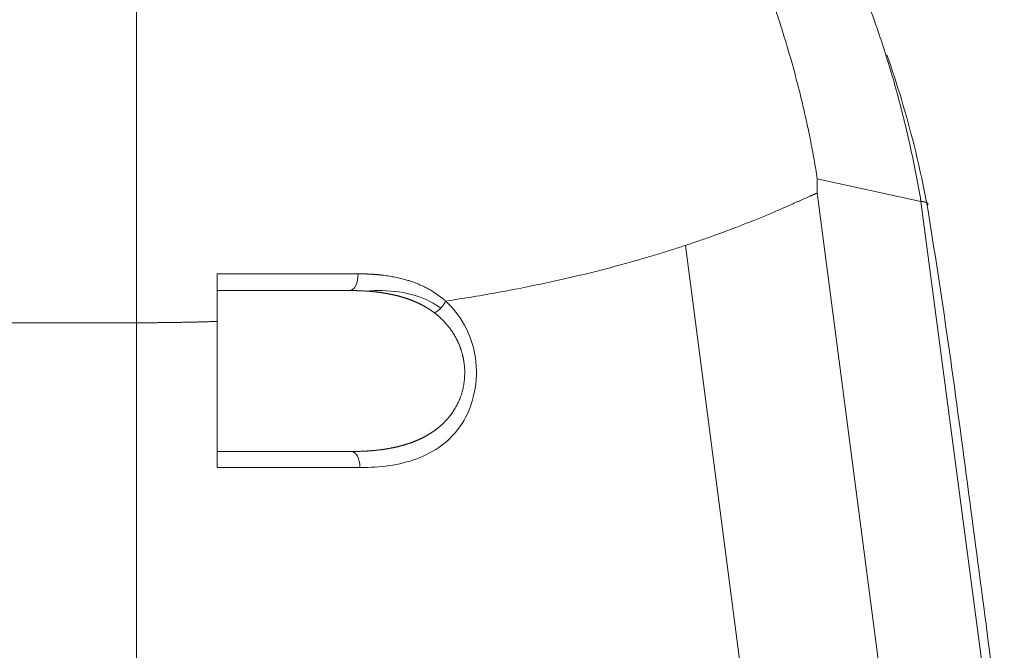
# Model space of a CAD drawing. Header units: millimetres. Extents: x 51337 to 61814, y -21781 to -12277.
# Tile 299 of 378: x 60875 to 60936, y -21042 to -21003. Entities that reach past the tile are written whole.
import ezdxf

# ---------------------------------------------------------------- set-up
doc = ezdxf.new("R2010")
doc.units = ezdxf.units.MM
doc.header["$LTSCALE"] = 0.3175
doc.layers.add('1轮廓实线层', color=7, linetype='Continuous', lineweight=18)

msp = doc.modelspace()

# ---------------------------------------------------------------- linework, layer by layer
at = {"layer": '1轮廓实线层'}
for p, q in [((60924.82597, -21012.43893), (60931.26941, -21013.84726)), ((60924.82597, -21012.43893), (60924.82597, -21013.32349)), ((60930.37398, -21055.82295), (60924.82597, -21013.32349)), ((60931.24768, -21013.71866), (60931.26941, -21013.84726)), ((60931.26941, -21013.84726), (60936.2675, -21051.62405)), ((60922.37558, -21060.57734), (60916.63197, -21016.57944)), ((60901.72338, -21020.04392), (60901.72373, -21020.04369)), ((60882.51597, -21021.38829), (60800.76194, -21021.38829)), ((60882.51597, -21021.38829), (60882.51597, -21069.38827))]:
    msp.add_line(p, q, dxfattribs=at)
for centre, major_axis, ratio, start_param, end_param in [((60895.74643, -21018.38829), (0, 1), 0.53472777, 3.14159265, 4.75277055), ((60895.8596, -21030.38829), (0, -1), 0.53244875, 1.57245244, 3.14159265)]:
    msp.add_ellipse(centre, major_axis=major_axis, ratio=ratio, start_param=start_param, end_param=end_param, dxfattribs=at)
for points, degree in [([(60931.26941, -21013.84726), (60929.19848, -21001.59312), (60924.5574, -20990.87547), (60918.17295, -20981.84669), (60910.87191, -20974.65917), (60903.48106, -20969.46531)], 5), ([(60902.30043, -20970.92571), (60908.69336, -20976.72113), (60914.69281, -20984.35005), (60919.74835, -20993.23259), (60923.30955, -21002.78884), (60924.82597, -21012.43893)], 5), ([(60924.82597, -21013.32349), (60923.44137, -21013.90819), (60920.58131, -21015.31514), (60916.10332, -21017.10175), (60909.86495, -21018.82546), (60901.72373, -21020.04369)], 5), ([(60895.74643, -21019.38829), (60893.19983, -21019.38829), (60890.47048, -21019.38829), (60887.51597, -21019.38829)], 3), ([(60887.51597, -21021.3051), (60886.55033, -21021.3377), (60885.56761, -21021.36265), (60884.56772, -21021.37963), (60883.55055, -21021.38829), (60882.51597, -21021.38829)], 5), ([(60887.51597, -21029.38829), (60890.50341, -21029.38829), (60893.27846, -21029.38829), (60895.8596, -21029.38829)], 3)]:
    msp.add_open_spline(points, degree=degree, dxfattribs=at)
for points, degree, knots in [([(60882.51597, -21021.38829), (60882.51597, -21019.03433), (60882.51597, -21014.3214), (60882.51597, -21007.29096), (60882.51597, -21000.11352), (60882.51597, -20993.39047), (60882.51597, -20989.07369), (60882.51597, -20986.84689), (60882.51597, -20986.5461)], 5, [0, 0, 0, 0, 0, 0, 0.31673928, 0.63347855, 0.95021783, 1, 1, 1, 1, 1, 1]), ([(60931.65765, -21014.10307), (60931.23511, -21011.86564), (60930.47219, -21008.72425), (60929.47295, -21005.64708), (60929.15381, -21004.73317)], 3, [0, 0, 0, 0, 0.70073415, 1, 1, 1, 1]), ([(60931.65776, -21014.10295), (60931.68037, -21014.07869), (60931.7144, -21014.02926), (60931.71765, -21013.97398), (60931.65889, -21013.9189), (60931.52183, -21013.87899), (60931.38745, -21013.85889), (60931.31041, -21013.85081), (60931.26941, -21013.84726)], 5, [0, 0, 0, 0, 0, 0, 0.30364034, 0.65182017, 0.82591008, 1, 1, 1, 1, 1, 1]), ([(60936.44822, -21048.8768), (60935.70212, -21043.04296), (60934.53743, -21034.2929), (60932.99271, -21022.62054), (60932.09161, -21016.80091), (60931.62013, -21013.89561)], 3, [0, 0, 0, 0, 0.49958987, 0.74988621, 1, 1, 1, 1]), ([(60887.51597, -21021.3051), (60887.51597, -21020.66609), (60887.51597, -21020.02699), (60887.51597, -21019.03898), (60887.51597, -21018.68975), (60887.51597, -21018.34069)], 3, [0, 0, 0, 0, 0.64647055, 0.64647055, 1, 1, 1, 1]), ([(60887.51597, -21018.34069), (60887.54066, -21018.3407), (60887.59, -21018.34074), (60887.66391, -21018.34078), (60887.73771, -21018.34083), (60887.81139, -21018.34087), (60887.88495, -21018.34091), (60887.95839, -21018.34096), (60888.03171, -21018.341), (60888.10491, -21018.34103), (60888.178, -21018.34107), (60888.25096, -21018.34111), (60888.32381, -21018.34114), (60888.39653, -21018.34118), (60888.46914, -21018.34121), (60888.54163, -21018.34125), (60888.614, -21018.34128), (60888.68625, -21018.34131), (60888.75838, -21018.34135), (60888.8304, -21018.34138), (60888.90229, -21018.34141), (60888.97407, -21018.34144), (60889.04573, -21018.34147), (60889.11727, -21018.3415), (60889.18869, -21018.34154), (60889.25999, -21018.34157), (60889.33118, -21018.3416), (60889.40225, -21018.34163), (60889.4732, -21018.34166), (60889.54403, -21018.3417), (60889.61474, -21018.34173), (60889.68534, -21018.34176), (60889.75582, -21018.34179), (60889.82618, -21018.34183), (60889.89642, -21018.34186), (60889.96655, -21018.3419), (60890.03656, -21018.34193), (60890.10645, -21018.34197), (60890.17622, -21018.34201), (60890.24588, -21018.34204), (60890.31542, -21018.34208), (60890.38484, -21018.34212), (60890.45414, -21018.34216), (60890.52333, -21018.3422), (60890.5924, -21018.34224), (60890.66135, -21018.34228), (60890.73019, -21018.34232), (60890.79891, -21018.34236), (60890.86751, -21018.34241), (60890.936, -21018.34245), (60891.00437, -21018.3425), (60891.07262, -21018.34254), (60891.14076, -21018.34259), (60891.20878, -21018.34264), (60891.27668, -21018.34269), (60891.34447, -21018.34274), (60891.41215, -21018.34279), (60891.4797, -21018.34284), (60891.54714, -21018.34289), (60891.61447, -21018.34294), (60891.68167, -21018.343), (60891.74877, -21018.34305), (60891.81574, -21018.34311), (60891.88261, -21018.34317), (60891.94935, -21018.34322), (60892.01598, -21018.34328), (60892.0825, -21018.34334), (60892.1489, -21018.3434), (60892.21518, -21018.34346), (60892.28135, -21018.34352), (60892.3474, -21018.34358), (60892.41334, -21018.34364), (60892.47917, -21018.34371), (60892.54488, -21018.34377), (60892.61047, -21018.34384), (60892.67595, -21018.3439), (60892.74132, -21018.34397), (60892.80657, -21018.34403), (60892.87171, -21018.3441), (60892.93673, -21018.34417), (60893.00164, -21018.34424), (60893.06643, -21018.34431), (60893.13111, -21018.34438), (60893.19568, -21018.34445), (60893.26013, -21018.34452), (60893.32447, -21018.34459), (60893.38869, -21018.34466), (60893.4528, -21018.34473), (60893.5168, -21018.3448), (60893.58068, -21018.34488), (60893.64445, -21018.34495), (60893.70811, -21018.34502), (60893.77166, -21018.3451), (60893.83509, -21018.34517), (60893.8984, -21018.34524), (60893.96161, -21018.34532), (60894.0247, -21018.34539), (60894.08768, -21018.34546), (60894.15055, -21018.34554), (60894.2133, -21018.34561), (60894.27595, -21018.34569), (60894.33848, -21018.34576), (60894.40089, -21018.34584), (60894.4632, -21018.34591), (60894.52539, -21018.34598), (60894.58747, -21018.34606), (60894.64944, -21018.34613), (60894.7113, -21018.3462), (60894.77305, -21018.34628), (60894.83468, -21018.34635), (60894.8962, -21018.34642), (60894.95762, -21018.34649), (60895.01892, -21018.34657), (60895.08011, -21018.34664), (60895.14118, -21018.34671), (60895.20215, -21018.34678), (60895.26301, -21018.34685), (60895.32375, -21018.34692), (60895.38439, -21018.34699), (60895.44492, -21018.34706), (60895.50533, -21018.34712), (60895.56563, -21018.34719), (60895.62583, -21018.34726), (60895.68591, -21018.34732), (60895.74589, -21018.34739), (60895.80575, -21018.34745), (60895.86551, -21018.34751), (60895.92515, -21018.34757), (60895.98469, -21018.34763), (60896.04411, -21018.34769), (60896.10343, -21018.34775), (60896.16264, -21018.34781), (60896.22174, -21018.34787), (60896.26106, -21018.34791), (60896.28072, -21018.34792)], 3, [0, 0, 0, 0, 0.00793626, 0.01586474, 0.02378553, 0.03169867, 0.03960424, 0.0475023, 0.05539291, 0.06327615, 0.07115207, 0.07902074, 0.08688222, 0.09473658, 0.10258387, 0.11042416, 0.1182575, 0.12608396, 0.13390361, 0.14171649, 0.14952267, 0.15732221, 0.16511516, 0.17290159, 0.18068155, 0.1884551, 0.19622229, 0.20398318, 0.21173784, 0.2194863, 0.22722863, 0.23496489, 0.24269512, 0.25041938, 0.25813772, 0.2658502, 0.27355686, 0.28125777, 0.28895296, 0.2966425, 0.30432643, 0.3120048, 0.31967766, 0.32734507, 0.33500706, 0.34266369, 0.350315, 0.35796105, 0.36560188, 0.37323753, 0.38086806, 0.3884935, 0.39611391, 0.40372932, 0.41133978, 0.41894534, 0.42654604, 0.43414193, 0.44173303, 0.44931941, 0.45690109, 0.46447812, 0.47205055, 0.4796184, 0.48718173, 0.49474056, 0.50229495, 0.50984493, 0.51739053, 0.5249318, 0.53246877, 0.54000148, 0.54752997, 0.55505428, 0.56257443, 0.57009046, 0.57760242, 0.58511033, 0.59261423, 0.60011416, 0.60761014, 0.6151022, 0.6225904, 0.63007474, 0.63755528, 0.64503203, 0.65250503, 0.65997432, 0.66743991, 0.67490185, 0.68236016, 0.68981487, 0.69726601, 0.7047136, 0.71215769, 0.71959828, 0.72703543, 0.73446914, 0.74189944, 0.74932637, 0.75674995, 0.7641702, 0.77158716, 0.77900084, 0.78641127, 0.79381847, 0.80122248, 0.80862331, 0.81602098, 0.82341552, 0.83080696, 0.83819531, 0.84558059, 0.85296284, 0.86034206, 0.86771829, 0.87509154, 0.88246183, 0.88982919, 0.89719363, 0.90455517, 0.91191384, 0.91926964, 0.92662261, 0.93397275, 0.94132009, 0.94866465, 0.95600644, 0.96334548, 0.97068178, 0.97801537, 0.98534626, 0.99267446, 1, 1, 1, 1]), ([(60896.28072, -21018.34792), (60896.29921, -21018.34796), (60896.33613, -21018.34803), (60896.3913, -21018.34838), (60896.4462, -21018.34891), (60896.50081, -21018.34964), (60896.55515, -21018.35055), (60896.6092, -21018.35166), (60896.66297, -21018.35296), (60896.71647, -21018.35445), (60896.76968, -21018.35613), (60896.82262, -21018.35801), (60896.87528, -21018.36007), (60896.92766, -21018.36232), (60896.97976, -21018.36476), (60897.03159, -21018.36739), (60897.08314, -21018.37021), (60897.13442, -21018.37322), (60897.18542, -21018.37642), (60897.23615, -21018.37981), (60897.28661, -21018.38338), (60897.3368, -21018.38714), (60897.38671, -21018.39109), (60897.43635, -21018.39523), (60897.48572, -21018.39956), (60897.53482, -21018.40407), (60897.58365, -21018.40877), (60897.63222, -21018.41365), (60897.68051, -21018.41872), (60897.72854, -21018.42398), (60897.88546, -21018.44187), (60898.14703, -21018.47698), (60898.50707, -21018.53904), (60898.85478, -21018.613), (60899.16149, -21018.69127), (60899.42983, -21018.77051), (60899.66236, -21018.84769), (60899.88865, -21018.9314), (60900.10877, -21019.02161), (60900.32279, -21019.11828), (60900.48483, -21019.19857), (60900.59778, -21019.258), (60900.66386, -21019.2938), (60900.72917, -21019.33021), (60900.7937, -21019.36724), (60900.85745, -21019.40489), (60900.92044, -21019.44315), (60900.98267, -21019.48202), (60901.04413, -21019.52151), (60901.10483, -21019.56162), (60901.16477, -21019.60234), (60901.22396, -21019.64368), (60901.2824, -21019.68564), (60901.34009, -21019.72821), (60901.39704, -21019.7714), (60901.45324, -21019.81521), (60901.5087, -21019.85964), (60901.56343, -21019.90468), (60901.61742, -21019.95037), (60901.67071, -21019.99661), (60901.70573, -21020.02807), (60901.72321, -21020.04377)], 3, [0, 0, 0, 0, 0.00908066, 0.01812701, 0.02713907, 0.03611691, 0.04506058, 0.05397011, 0.06284556, 0.07168698, 0.08049443, 0.08926794, 0.09800757, 0.10671338, 0.11538541, 0.12402371, 0.13262835, 0.14119936, 0.14973681, 0.15824076, 0.16671125, 0.17514834, 0.1835521, 0.19192257, 0.20025982, 0.2085639, 0.21683487, 0.22507281, 0.23327776, 0.24144979, 0.24958896, 0.31350896, 0.37610145, 0.43740694, 0.49746847, 0.54083204, 0.5835969, 0.6257858, 0.66742259, 0.70853236, 0.74914149, 0.76235154, 0.77548421, 0.78854058, 0.80152172, 0.81442875, 0.82726283, 0.84002512, 0.85271684, 0.86533923, 0.87789357, 0.89038117, 0.90280336, 0.91516154, 0.92745712, 0.93969155, 0.95186633, 0.96398297, 0.97604305, 0.98804818, 1, 1, 1, 1]), ([(60901.41295, -21020.48464), (60901.21207, -21020.33446), (60901.00125, -21020.20238), (60900.16839, -21019.75946), (60899.51445, -21019.57105), (60898.14941, -21019.3747), (60897.45552, -21019.36437), (60896.74489, -21019.4198)], 3, [0, 0, 0, 0, 0.15349401, 0.15349401, 0.5815987, 0.5815987, 1, 1, 1, 1]), ([(60901.02843, -21020.77506), (60901.01936, -21020.76818), (60901.00119, -21020.75439), (60900.97375, -21020.73392), (60900.94612, -21020.71359), (60900.9183, -21020.6934), (60900.89028, -21020.67335), (60900.86206, -21020.65344), (60900.83366, -21020.63368), (60900.80505, -21020.61406), (60900.77625, -21020.59458), (60900.74726, -21020.57525), (60900.71807, -21020.55606), (60900.68869, -21020.53702), (60900.65911, -21020.51813), (60900.62933, -21020.49938), (60900.59936, -21020.48078), (60900.5692, -21020.46233), (60900.53884, -21020.44403), (60900.50829, -21020.42587), (60900.47754, -21020.40786), (60900.44659, -21020.39), (60900.41545, -21020.37229), (60900.38412, -21020.35473), (60900.35259, -21020.33732), (60900.32086, -21020.32007), (60900.28894, -21020.30296), (60900.25683, -21020.286), (60900.22452, -21020.2692), (60900.19201, -21020.25255), (60900.15931, -21020.23605), (60900.12642, -21020.2197), (60900.09333, -21020.20351), (60900.06004, -21020.18747), (60900.02656, -21020.17158), (60899.99288, -21020.15585), (60899.95901, -21020.14028), (60899.92495, -21020.12486), (60899.89069, -21020.10959), (60899.85623, -21020.09448), (60899.82158, -21020.07952), (60899.78673, -21020.06472), (60899.75169, -21020.05008), (60899.71646, -21020.03559), (60899.68102, -21020.02126), (60899.6454, -21020.00709), (60899.60958, -21019.99308), (60899.57356, -21019.97922), (60899.53735, -21019.96552), (60899.50094, -21019.95198), (60899.46434, -21019.93859), (60899.42754, -21019.92537), (60899.39055, -21019.9123), (60899.35337, -21019.8994), (60899.31598, -21019.88665), (60899.27841, -21019.87406), (60899.24063, -21019.86163), (60899.20267, -21019.84936), (60899.1645, -21019.83725), (60899.12615, -21019.8253), (60899.0876, -21019.81351), (60899.04885, -21019.80188), (60899.00991, -21019.79041), (60898.97077, -21019.7791), (60898.93143, -21019.76795), (60898.89191, -21019.75697), (60898.85218, -21019.74614), (60898.81227, -21019.73548), (60898.77215, -21019.72497), (60898.73185, -21019.71463), (60898.69134, -21019.70445), (60898.65064, -21019.69443), (60898.60975, -21019.68457), (60898.56866, -21019.67487), (60898.52738, -21019.66534), (60898.4859, -21019.65597), (60898.44423, -21019.64675), (60898.40236, -21019.6377), (60898.36029, -21019.62882), (60898.31804, -21019.62009), (60898.27558, -21019.61153), (60898.23293, -21019.60313), (60898.19009, -21019.59489), (60898.14705, -21019.58681), (60898.10382, -21019.57889), (60898.06039, -21019.57114), (60898.01676, -21019.56355), (60897.97294, -21019.55612), (60897.92893, -21019.54885), (60897.88472, -21019.54175), (60897.84032, -21019.5348), (60897.79572, -21019.52802), (60897.75092, -21019.5214), (60897.70593, -21019.51495), (60897.66075, -21019.50865), (60897.61537, -21019.50252), (60897.56979, -21019.49655), (60897.52402, -21019.49074), (60897.47806, -21019.48509), (60897.4319, -21019.4796), (60897.38554, -21019.47428), (60897.33899, -21019.46911), (60897.29225, -21019.46411), (60897.24531, -21019.45927), (60897.19817, -21019.45459), (60897.15084, -21019.45007), (60897.10331, -21019.44571), (60897.05559, -21019.44151), (60897.00768, -21019.43747), (60896.95957, -21019.4336), (60896.91126, -21019.42988), (60896.86276, -21019.42632), (60896.81406, -21019.42293), (60896.76517, -21019.41969), (60896.71609, -21019.41661), (60896.6668, -21019.4137), (60896.61733, -21019.41094), (60896.56766, -21019.40834), (60896.51779, -21019.4059), (60896.46773, -21019.40362), (60896.41747, -21019.4015), (60896.36702, -21019.39954), (60896.31637, -21019.39773), (60896.26553, -21019.39609), (60896.2145, -21019.3946), (60896.16326, -21019.39327), (60896.11184, -21019.39209), (60896.06021, -21019.39108), (60896.0084, -21019.39022), (60895.95638, -21019.38951), (60895.90418, -21019.38897), (60895.85177, -21019.38858), (60895.79918, -21019.38834), (60895.76403, -21019.38831), (60895.74643, -21019.38829)], 3, [0, 0, 0, 0, 0.006179, 0.01237635, 0.01859216, 0.0248265, 0.03107946, 0.03735115, 0.04364162, 0.04995099, 0.05627932, 0.06262671, 0.06899323, 0.07537897, 0.08178402, 0.08820844, 0.09465233, 0.10111576, 0.10759881, 0.11410155, 0.12062408, 0.12716646, 0.13372876, 0.14031107, 0.14691346, 0.153536, 0.16017877, 0.16684184, 0.17352528, 0.18022916, 0.18695355, 0.19369853, 0.20046415, 0.2072505, 0.21405764, 0.22088564, 0.22773455, 0.23460446, 0.24149542, 0.24840751, 0.25534078, 0.26229529, 0.26927112, 0.27626833, 0.28328697, 0.29032711, 0.29738881, 0.30447213, 0.31157712, 0.31870386, 0.3258524, 0.33302279, 0.3402151, 0.34742938, 0.35466569, 0.36192408, 0.36920461, 0.37650733, 0.38383231, 0.39117959, 0.39854923, 0.40594127, 0.41335579, 0.42079281, 0.42825241, 0.43573462, 0.44323951, 0.45076711, 0.45831748, 0.46589068, 0.47348674, 0.48110571, 0.48874766, 0.49641261, 0.50410063, 0.51181175, 0.51954603, 0.52730351, 0.53508423, 0.54288824, 0.55071559, 0.55856631, 0.56644046, 0.57433808, 0.58225921, 0.59020389, 0.59817216, 0.60616407, 0.61417967, 0.62221898, 0.63028206, 0.63836893, 0.64647965, 0.65461425, 0.66277278, 0.67095526, 0.67916175, 0.68739227, 0.69564688, 0.70392559, 0.71222846, 0.72055552, 0.7289068, 0.73728235, 0.74568219, 0.75410637, 0.76255492, 0.77102788, 0.77952528, 0.78804715, 0.79659353, 0.80516446, 0.81375996, 0.82238008, 0.83102484, 0.83969428, 0.84838843, 0.85710732, 0.86585099, 0.87461946, 0.88341277, 0.89223095, 0.90107404, 0.90994205, 0.91883502, 0.92775299, 0.93669598, 0.94566402, 0.95465715, 0.96367538, 0.97271875, 0.9817873, 0.99088104, 1, 1, 1, 1]), ([(60901.72373, -21020.04369), (60902.62801, -21020.84842), (60903.3532, -21022.08501), (60903.79311, -21025.00057), (60903.44526, -21026.57115), (60902.03682, -21028.74396), (60901.02083, -21029.43565), (60898.82863, -21030.24548), (60897.6509, -21030.38538), (60896.39204, -21030.38664)], 3, [0, 0, 0, 0, 0.25, 0.25, 0.5, 0.5, 0.75, 0.75, 1, 1, 1, 1]), ([(60901.72338, -21020.04392), (60901.70691, -21020.079), (60901.68832, -21020.11471), (60901.64695, -21020.18653), (60901.62419, -21020.22264), (60901.57483, -21020.2943), (60901.54824, -21020.32985), (60901.4918, -21020.39936), (60901.46196, -21020.43333), (60901.3998, -21020.49873), (60901.36749, -21020.53016), (60901.30131, -21020.58966), (60901.26744, -21020.61773), (60901.19911, -21020.66989), (60901.16466, -21020.69398), (60901.09608, -21020.73783), (60901.06197, -21020.75758), (60901.02843, -21020.77511)], 3, [0, 0, 0, 0, 0.125, 0.125, 0.25, 0.25, 0.375, 0.375, 0.5, 0.5, 0.625, 0.625, 0.75, 0.75, 0.875, 0.875, 1, 1, 1, 1]), ([(60895.8596, -21029.38829), (60895.87946, -21029.38828), (60895.91914, -21029.38824), (60895.97847, -21029.38793), (60896.03756, -21029.38745), (60896.0964, -21029.38676), (60896.15499, -21029.38587), (60896.21333, -21029.38479), (60896.27142, -21029.38351), (60896.32925, -21029.38203), (60896.38684, -21029.38035), (60896.44418, -21029.37848), (60896.50127, -21029.3764), (60896.5581, -21029.37412), (60896.61469, -21029.37165), (60896.67103, -21029.36897), (60896.72711, -21029.3661), (60896.78295, -21029.36302), (60896.83854, -21029.35975), (60896.89387, -21029.35627), (60896.94896, -21029.35259), (60897.00379, -21029.34871), (60897.05838, -21029.34463), (60897.11271, -21029.34035), (60897.1668, -21029.33586), (60897.22063, -21029.33117), (60897.27422, -21029.32628), (60897.32755, -21029.32119), (60897.38063, -21029.31589), (60897.43347, -21029.31039), (60897.48605, -21029.30469), (60897.53838, -21029.29879), (60897.59047, -21029.29268), (60897.6423, -21029.28637), (60897.69388, -21029.27986), (60897.74521, -21029.27314), (60897.79629, -21029.26622), (60897.84713, -21029.25909), (60897.89771, -21029.25176), (60897.94804, -21029.24423), (60897.99812, -21029.23649), (60898.04795, -21029.22855), (60898.09753, -21029.2204), (60898.14686, -21029.21205), (60898.19594, -21029.2035), (60898.24477, -21029.19474), (60898.29335, -21029.18578), (60898.34168, -21029.17662), (60898.38976, -21029.16725), (60898.43758, -21029.15768), (60898.48516, -21029.1479), (60898.53249, -21029.13792), (60898.57957, -21029.12773), (60898.6264, -21029.11735), (60898.67297, -21029.10675), (60898.7193, -21029.09596), (60898.76538, -21029.08496), (60898.81121, -21029.07376), (60898.85678, -21029.06235), (60898.90211, -21029.05074), (60898.94718, -21029.03893), (60898.99201, -21029.02692), (60899.03659, -21029.0147), (60899.08091, -21029.00228), (60899.12499, -21028.98966), (60899.16881, -21028.97683), (60899.21239, -21028.96381), (60899.25571, -21028.95058), (60899.29878, -21028.93715), (60899.34161, -21028.92352), (60899.38418, -21028.90969), (60899.4265, -21028.89566), (60899.46858, -21028.88142), (60899.5104, -21028.86699), (60899.55197, -21028.85236), (60899.5933, -21028.83752), (60899.63437, -21028.82249), (60899.67519, -21028.80726), (60899.71576, -21028.79183), (60899.75608, -21028.7762), (60899.79616, -21028.76037), (60899.83598, -21028.74435), (60899.87555, -21028.72813), (60899.91487, -21028.71171), (60899.95394, -21028.69509), (60899.99276, -21028.67828), (60900.03133, -21028.66127), (60900.06965, -21028.64407), (60900.10772, -21028.62667), (60900.14554, -21028.60908), (60900.18311, -21028.59129), (60900.22042, -21028.57331), (60900.25749, -21028.55514), (60900.29431, -21028.53677), (60900.33088, -21028.51821), (60900.3672, -21028.49946), (60900.40326, -21028.48052), (60900.43908, -21028.46139), (60900.47465, -21028.44206), (60900.50997, -21028.42255), (60900.54503, -21028.40285), (60900.57985, -21028.38296), (60900.61441, -21028.36288), (60900.64873, -21028.34262), (60900.6828, -21028.32216), (60900.71661, -21028.30152), (60900.75018, -21028.2807), (60900.78349, -21028.25969), (60900.81656, -21028.2385), (60900.84937, -21028.21712), (60900.88193, -21028.19556), (60900.91425, -21028.17382), (60900.94631, -21028.15189), (60900.97813, -21028.12979), (60901.00969, -21028.1075), (60901.041, -21028.08503), (60901.07207, -21028.06239), (60901.10288, -21028.03957), (60901.13344, -21028.01657), (60901.16375, -21027.99339), (60901.19381, -21027.97004), (60901.22363, -21027.94651), (60901.25319, -21027.92281), (60901.2825, -21027.89893), (60901.31156, -21027.87488), (60901.34037, -21027.85066), (60901.36893, -21027.82627), (60901.39724, -21027.80171), (60901.4253, -21027.77698), (60901.45311, -21027.75208), (60901.48067, -21027.72701), (60901.50798, -21027.70178), (60901.53504, -21027.67638), (60901.56185, -21027.65081), (60901.58841, -21027.62508), (60901.61471, -21027.59919), (60901.64077, -21027.57314), (60901.66658, -21027.54692), (60901.69214, -21027.52054), (60901.71744, -21027.49401), (60901.7425, -21027.46732), (60901.76731, -21027.44046), (60901.79187, -21027.41346), (60901.81617, -21027.38629), (60901.84023, -21027.35898), (60901.86403, -21027.33151), (60901.88759, -21027.30388), (60901.97149, -21027.2039), (60902.10839, -21027.02694), (60902.28405, -21026.7616), (60902.4382, -21026.48674), (60902.57082, -21026.20333), (60902.68188, -21025.91242), (60902.77139, -21025.61505), (60902.8393, -21025.31236), (60902.88563, -21025.00548), (60902.91034, -21024.6956), (60902.91345, -21024.38393), (60902.89495, -21024.07172), (60902.86582, -21023.84546), (60902.84176, -21023.704), (60902.83108, -21023.64574), (60902.81965, -21023.58758), (60902.80746, -21023.52953), (60902.79451, -21023.4716), (60902.78081, -21023.4138), (60902.76636, -21023.35614), (60902.75115, -21023.29863), (60902.73519, -21023.24126), (60902.71847, -21023.18406), (60902.701, -21023.12703), (60902.68277, -21023.07018), (60902.66378, -21023.01351), (60902.64405, -21022.95703), (60902.62356, -21022.90075), (60902.60231, -21022.84468), (60902.58031, -21022.78883), (60902.55755, -21022.7332), (60902.53404, -21022.6778), (60902.50977, -21022.62264), (60902.48475, -21022.56773), (60902.45897, -21022.51307), (60902.43244, -21022.45867), (60902.40516, -21022.40454), (60902.37712, -21022.35069), (60902.34832, -21022.29712), (60902.31877, -21022.24385), (60902.28847, -21022.19087), (60902.25741, -21022.1382), (60902.2256, -21022.08584), (60902.19303, -21022.0338), (60902.1597, -21021.98209), (60902.12563, -21021.93072), (60902.09079, -21021.87968), (60902.05521, -21021.829), (60902.01886, -21021.77867), (60901.98177, -21021.7287), (60901.94391, -21021.6791), (60901.90531, -21021.62988), (60901.86595, -21021.58105), (60901.82583, -21021.5326), (60901.78496, -21021.48455), (60901.74333, -21021.4369), (60901.70095, -21021.38966), (60901.65782, -21021.34284), (60901.61393, -21021.29644), (60901.56928, -21021.25047), (60901.52388, -21021.20493), (60901.47773, -21021.15984), (60901.43082, -21021.11519), (60901.38316, -21021.071), (60901.33474, -21021.02727), (60901.28557, -21020.984), (60901.23564, -21020.9412), (60901.18496, -21020.89888), (60901.13352, -21020.85706), (60901.08135, -21020.81567), (60901.04611, -21020.78863), (60901.02843, -21020.77506)], 3, [0, 0, 0, 0, 0.00430857, 0.00860354, 0.01288493, 0.01715276, 0.02140705, 0.02564781, 0.02987506, 0.03408881, 0.0382891, 0.04247593, 0.04664932, 0.05080929, 0.05495586, 0.05908906, 0.06320889, 0.06731538, 0.07140855, 0.07548842, 0.079555, 0.08360832, 0.0876484, 0.09167526, 0.09568891, 0.09968939, 0.10367671, 0.10765089, 0.11161196, 0.11555993, 0.11949483, 0.12341668, 0.1273255, 0.13122132, 0.13510415, 0.13897403, 0.14283097, 0.14667501, 0.15050615, 0.15432443, 0.15812987, 0.16192249, 0.16570233, 0.1694694, 0.17322373, 0.17696535, 0.18069428, 0.18441055, 0.18811418, 0.1918052, 0.19548365, 0.19914953, 0.20280289, 0.20644375, 0.21007214, 0.21368809, 0.21729162, 0.22088276, 0.22446155, 0.22802802, 0.23158218, 0.23512408, 0.23865375, 0.24217121, 0.24567649, 0.24916963, 0.25265066, 0.25611961, 0.25957652, 0.26302141, 0.26645432, 0.26987528, 0.27328434, 0.27668151, 0.28006683, 0.28344035, 0.2868021, 0.2901521, 0.2934904, 0.29681704, 0.30013204, 0.30343546, 0.30672732, 0.31000766, 0.31327653, 0.31653395, 0.31977997, 0.32301464, 0.32623798, 0.32945004, 0.33265087, 0.33584049, 0.33901896, 0.34218632, 0.3453426, 0.34848785, 0.35162212, 0.35474545, 0.35785788, 0.36095946, 0.36405024, 0.36713025, 0.37019955, 0.37325818, 0.37630619, 0.37934363, 0.38237055, 0.38538699, 0.38839301, 0.39138865, 0.39437396, 0.39734901, 0.40031382, 0.40326847, 0.406213, 0.40914746, 0.41207191, 0.41498641, 0.417891, 0.42078574, 0.42367069, 0.42654591, 0.42941145, 0.43226736, 0.43511372, 0.43795057, 0.44077797, 0.44359599, 0.44640469, 0.44920412, 0.45199435, 0.45477545, 0.45754746, 0.46031047, 0.46306452, 0.4658097, 0.46854605, 0.47127365, 0.47399257, 0.47670287, 0.47940462, 0.48209789, 0.48478275, 0.48745926, 0.49012751, 0.49278755, 0.49543947, 0.49808333, 0.5213413, 0.54391673, 0.56587487, 0.58728663, 0.60822845, 0.62878202, 0.64903374, 0.66907391, 0.68899568, 0.70889391, 0.72886376, 0.74899938, 0.75282027, 0.75664935, 0.76048721, 0.76433443, 0.7681916, 0.7720593, 0.7759381, 0.77982857, 0.78373128, 0.78764677, 0.7915756, 0.79551832, 0.79947547, 0.80344759, 0.8074352, 0.81143883, 0.81545899, 0.81949619, 0.82355094, 0.82762374, 0.83171508, 0.83582543, 0.83995528, 0.8441051, 0.84827536, 0.8524665, 0.85667899, 0.86091325, 0.86516974, 0.86944888, 0.8737511, 0.8780768, 0.88242641, 0.88680031, 0.89119892, 0.89562262, 0.90007178, 0.9045468, 0.90904804, 0.91357585, 0.91813061, 0.92271266, 0.92732234, 0.93196, 0.93662596, 0.94132055, 0.9460441, 0.95079692, 0.95557931, 0.96039158, 0.96523403, 0.97010695, 0.97501063, 0.97994534, 0.98491136, 0.98990897, 0.99493843, 1, 1, 1, 1]), ([(60887.51597, -21030.38899), (60887.51597, -21030.05543), (60887.51597, -21029.72186), (60887.51597, -21026.6939), (60887.51597, -21023.9995), (60887.51597, -21021.3051)], 3, [0, 0, 0, 0, 0.11016165, 0.11016165, 1, 1, 1, 1]), ([(60896.39204, -21030.38664), (60896.36769, -21030.38666), (60896.31902, -21030.38671), (60896.24591, -21030.38678), (60896.17277, -21030.38685), (60896.09959, -21030.38692), (60896.02639, -21030.38699), (60895.95315, -21030.38706), (60895.87989, -21030.38713), (60895.80659, -21030.38719), (60895.73325, -21030.38726), (60895.65989, -21030.38732), (60895.5865, -21030.38738), (60895.51308, -21030.38745), (60895.43962, -21030.38751), (60895.36614, -21030.38757), (60895.29263, -21030.38763), (60895.21908, -21030.38769), (60895.14551, -21030.38774), (60895.07191, -21030.3878), (60894.99827, -21030.38786), (60894.92461, -21030.38791), (60894.85092, -21030.38796), (60894.7772, -21030.38802), (60894.70345, -21030.38807), (60894.62967, -21030.38812), (60894.55587, -21030.38817), (60894.48203, -21030.38821), (60894.40817, -21030.38826), (60894.33428, -21030.38831), (60894.26036, -21030.38835), (60894.18641, -21030.3884), (60894.11244, -21030.38844), (60894.03844, -21030.38848), (60893.96441, -21030.38852), (60893.89036, -21030.38856), (60893.81627, -21030.3886), (60893.74217, -21030.38864), (60893.66803, -21030.38868), (60893.59387, -21030.38871), (60893.51968, -21030.38875), (60893.44547, -21030.38878), (60893.37123, -21030.38882), (60893.29697, -21030.38885), (60893.22268, -21030.38888), (60893.14836, -21030.38891), (60893.07402, -21030.38894), (60892.99966, -21030.38897), (60892.92527, -21030.38899), (60892.85086, -21030.38902), (60892.77642, -21030.38904), (60892.70196, -21030.38907), (60892.62747, -21030.38909), (60892.55296, -21030.38911), (60892.47843, -21030.38913), (60892.40387, -21030.38916), (60892.32929, -21030.38917), (60892.25469, -21030.38919), (60892.18006, -21030.38921), (60892.10541, -21030.38923), (60892.03074, -21030.38924), (60891.95604, -21030.38926), (60891.88133, -21030.38927), (60891.80659, -21030.38928), (60891.73183, -21030.3893), (60891.65705, -21030.38931), (60891.58224, -21030.38932), (60891.50742, -21030.38933), (60891.43257, -21030.38934), (60891.35771, -21030.38934), (60891.28282, -21030.38935), (60891.20791, -21030.38936), (60891.13298, -21030.38936), (60891.05803, -21030.38937), (60890.98306, -21030.38937), (60890.90807, -21030.38937), (60890.83307, -21030.38938), (60890.75804, -21030.38938), (60890.68299, -21030.38938), (60890.60792, -21030.38938), (60890.53284, -21030.38938), (60890.45773, -21030.38938), (60890.38261, -21030.38938), (60890.30747, -21030.38937), (60890.23231, -21030.38937), (60890.15713, -21030.38937), (60890.08194, -21030.38936), (60890.00672, -21030.38936), (60889.93149, -21030.38935), (60889.85625, -21030.38935), (60889.78098, -21030.38934), (60889.7057, -21030.38933), (60889.6304, -21030.38933), (60889.55508, -21030.38932), (60889.47975, -21030.38931), (60889.4044, -21030.3893), (60889.32904, -21030.38929), (60889.25366, -21030.38928), (60889.17827, -21030.38927), (60889.10285, -21030.38926), (60889.02743, -21030.38925), (60888.95199, -21030.38924), (60888.87653, -21030.38923), (60888.80106, -21030.38922), (60888.72558, -21030.3892), (60888.65008, -21030.38919), (60888.57456, -21030.38918), (60888.49903, -21030.38917), (60888.42349, -21030.38915), (60888.34794, -21030.38914), (60888.27237, -21030.38913), (60888.19679, -21030.38911), (60888.12119, -21030.3891), (60888.04559, -21030.38909), (60887.96997, -21030.38907), (60887.89434, -21030.38906), (60887.81869, -21030.38905), (60887.74303, -21030.38903), (60887.66737, -21030.38902), (60887.59169, -21030.389), (60887.54121, -21030.389), (60887.51597, -21030.38899)], 3, [0, 0, 0, 0, 0.00894082, 0.01787016, 0.02678808, 0.03569463, 0.04458986, 0.05347384, 0.06234661, 0.07120825, 0.08005879, 0.08889831, 0.09772686, 0.10654449, 0.11535126, 0.12414723, 0.13293247, 0.14170702, 0.15047095, 0.15922431, 0.16796717, 0.17669958, 0.18542161, 0.19413331, 0.20283474, 0.21152597, 0.22020705, 0.22887804, 0.23753901, 0.24619001, 0.25483111, 0.26346236, 0.27208384, 0.2806956, 0.28929769, 0.29789019, 0.30647316, 0.31504666, 0.32361075, 0.33216549, 0.34071094, 0.34924718, 0.35777425, 0.36629224, 0.37480118, 0.38330117, 0.39179224, 0.40027447, 0.40874793, 0.41721267, 0.42566877, 0.43411627, 0.44255526, 0.45098579, 0.45940793, 0.46782174, 0.47622728, 0.48462463, 0.49301385, 0.50139499, 0.50976813, 0.51813334, 0.52649067, 0.53484019, 0.54318198, 0.55151608, 0.55984258, 0.56816153, 0.57647299, 0.58477705, 0.59307376, 0.60136318, 0.60964539, 0.61792045, 0.62618842, 0.63444937, 0.64270338, 0.65095049, 0.65919079, 0.66742433, 0.67565118, 0.68387141, 0.69208509, 0.70029228, 0.70849304, 0.71668745, 0.72487557, 0.73305746, 0.7412332, 0.74940284, 0.75756646, 0.76572412, 0.77387589, 0.78202182, 0.790162, 0.79829649, 0.80642534, 0.81454863, 0.82266643, 0.83077879, 0.83888579, 0.84698749, 0.85508396, 0.86317525, 0.87126145, 0.87934261, 0.8874188, 0.89549009, 0.90355653, 0.9116182, 0.91967516, 0.92772747, 0.93577521, 0.94381843, 0.9518572, 0.95989159, 0.96792165, 0.97594746, 0.98396908, 0.99198657, 1, 1, 1, 1])]:
    msp.add_open_spline(points, degree=degree, knots=knots, dxfattribs=at)

doc.saveas('drawing.dxf')
